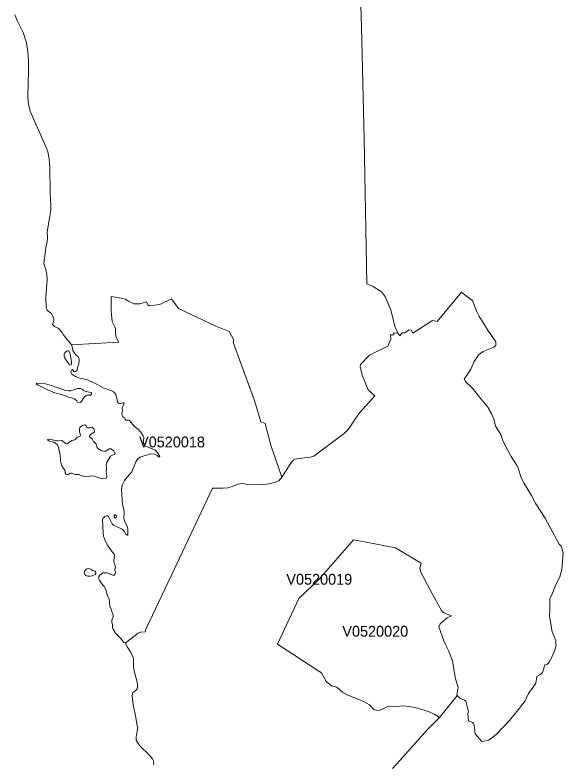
# Model space of a CAD drawing. Extents: x 369010 to 735936, y 6377141 to 6616555.
# Drawn here: x 472026 to 477099, y 6551900 to 6558824 of the extents above; entities that cross this region are included whole.
import ezdxf
from ezdxf.enums import TextEntityAlignment as Align

# ---------------------------------------------------------------- set-up
doc = ezdxf.new("R2010")
doc.units = 0
doc.header["$LTSCALE"] = 40
doc.layers.add('3', color=7, linetype='Continuous', lineweight=13)
doc.layers.add('4', color=7, linetype='Continuous')

msp = doc.modelspace()

# ---------------------------------------------------------------- linework, layer by layer
at = {"layer": '3'}
for points in [[(474496.33, 6554545.22), (474584.54, 6554684.74), (474604.24, 6554704.27), (474623.11, 6554713.7), (474648.1, 6554719.99), (474761.14, 6554730.25), (474794.07, 6554738.86), (475076.42, 6554953.85), (475105.72, 6554980.83), (475126.9, 6555009.79), (475184.99, 6555098.33), (475220.25, 6555147.82), (475355.96, 6555297.6), (475294.72, 6555354.2), (475240.44, 6555490.25), (475220.74, 6555571.01), (475224.71, 6555588.23), (475307.13, 6555674.45), (475476.45, 6555759.19), (475506.24, 6555822.08), (475502.43, 6555862.8), (475532.22, 6555862.8), (475532.22, 6555880.84), (475571.44, 6555877.69), (475540.66, 6555948.86), (475527.09, 6556007.45), (475502.93, 6556100.63), (475454.27, 6556218.13), (475417.69, 6556260.67), (475342.72, 6556311.31), (475281.98, 6556335.64), (475259.8, 6557679.53), (475232.49, 6558713.93), (475215.45, 6559302.8)], [(475215.45, 6559302.8), (475232.49, 6558713.93), (475259.8, 6557679.53), (475281.98, 6556335.64), (475342.72, 6556311.31), (475417.69, 6556260.67), (475454.27, 6556218.13), (475502.93, 6556100.63), (475527.09, 6556007.45), (475540.66, 6555948.86), (475571.44, 6555877.69), (475587.17, 6555854.19), (475611.5, 6555882.49), (475635, 6555880.84), (475672.57, 6555910.63), (475696.07, 6555905.99), (475709.47, 6555879.35), (475891.03, 6555995.7), (475933.4, 6555987.92), (476159.98, 6556257.85), (476207.15, 6556220.12), (476261.27, 6556180.07), (476302.48, 6556076.63), (476319.85, 6556038.89), (476397.48, 6555915.76), (476477.41, 6555798.08), (476478.24, 6555764.32), (476453.91, 6555745.62), (476361.4, 6555707.88), (476317.37, 6555677.27), (476275.83, 6555616.03), (476245.38, 6555544.2), (476185.63, 6555453.17), (476195.89, 6555431.16), (476261.76, 6555369.26), (476325.32, 6555286.01), (476402.44, 6555194.33), (476438.52, 6555136.23), (476461.19, 6555071.85), (476474.6, 6555017.07), (476523.26, 6554941.77), (476542.79, 6554885.16), (476560, 6554843.62), (476620.41, 6554737.7), (476669.89, 6554660.91), (476683.96, 6554632.61), (476713.09, 6554540.75), (476738.91, 6554488.29), (476807.92, 6554375.25), (476847.15, 6554299.94), (476933.38, 6554165.06), (477063.63, 6553925.08), (477080.51, 6553907.04), (477099.38, 6553848.94), (477088.45, 6553690.56), (477071.08, 6553624.69), (477031.85, 6553552.53), (477002.06, 6553470.93), (476977.07, 6553420.62), (476977.07, 6553318.67), (476975.41, 6553257.6), (476997.43, 6553113.11), (477033.51, 6553034.66), (477028.87, 6553009.67), (477035, 6552992.29), (477024.4, 6552940.16), (476972.77, 6552836.56), (476956.22, 6552816.2), (476929.57, 6552809.25), (476909.88, 6552738.58), (476891.84, 6552719.05), (476856.58, 6552699.35), (476847.15, 6552640.43), (476823.65, 6552602.86), (476779.29, 6552544.44), (476748.67, 6552474.76), (476683.63, 6552393.17), (476604.36, 6552291.88), (476480.39, 6552162.46), (476412.2, 6552112.31), (476348.32, 6552097.58), (476287.08, 6552168.91), (476283.11, 6552185.46), (476280.79, 6552233.29)], [(472026.02, 6558826.31), (472049.02, 6558766.89), (472101.98, 6558661.3), (472131.61, 6558566.47), (472144.52, 6558484.05), (472151.8, 6558396.17), (472152.79, 6558312.92), (472145.51, 6558066.48), (472149.81, 6557996.8), (472168.02, 6557934.74), (472316.15, 6557596.95), (472329.55, 6557557.72), (472341.14, 6557493.18), (472349.08, 6557413.9), (472353.05, 6557180.04), (472359.01, 6557055.09), (472357.52, 6557018.51), (472346.6, 6556943.21), (472323.93, 6556816.93), (472326.08, 6556757.18), (472323.1, 6556728.38), (472311.51, 6556669.46), (472293.31, 6556523.65), (472310.68, 6556467.38), (472321.11, 6556421.21), (472323.76, 6556376.36), (472312.01, 6556211.35), (472314.99, 6556117.67), (472322.6, 6556092.35), (472335.68, 6556080.27), (472361.99, 6556064.38), (472374.73, 6556040.88), (472384.5, 6556011.75), (472386.49, 6555996.52), (472374.9, 6555957.63), (472391.29, 6555940.42), (472424.72, 6555924.2), (472439.61, 6555911.79), (472462.78, 6555883.48), (472472.38, 6555867.76), (472548.85, 6555770.78), (472548.85, 6555770.78), (472987.6, 6555794.77), (472958.8, 6555847.57), (472956.32, 6555897.88), (472957.64, 6555921.88), (472944.4, 6555948.36), (472926.36, 6555987.92), (472916.76, 6556085.07), (472916.76, 6556217.14), (473009.11, 6556202.74), (473045.19, 6556193.14), (473076.31, 6556175.1), (473127.94, 6556151.1), (473183.06, 6556151.1), (473242.47, 6556167.82), (473255.71, 6556141.34), (473270.11, 6556130.58), (473367.26, 6556143.82), (473474.01, 6556195.29), (473538.72, 6556106.58), (473884.96, 6555942.07), (474009.75, 6555892.92), (474051.79, 6555814.97), (474046.99, 6555792.13), (474242.45, 6555255.89), (474303.19, 6555057.62), (474341.58, 6555043.22), (474395.54, 6554842.8), (474496.33, 6554545.22)], [(476738.91, 6554488.29), (476713.09, 6554540.75), (476683.96, 6554632.61), (476669.89, 6554660.91), (476620.41, 6554737.7), (476560, 6554843.62), (476542.79, 6554885.16), (476523.26, 6554941.77), (476474.6, 6555017.07), (476461.19, 6555071.85), (476438.52, 6555136.23), (476402.44, 6555194.33), (476325.32, 6555286.01), (476261.76, 6555369.26), (476195.89, 6555431.16), (476185.63, 6555453.17), (476245.38, 6555544.2), (476275.83, 6555616.03), (476317.37, 6555677.27), (476361.4, 6555707.88), (476453.91, 6555745.62), (476478.24, 6555764.32), (476477.41, 6555798.08), (476397.48, 6555915.76), (476319.85, 6556038.89), (476302.48, 6556076.63), (476261.27, 6556180.07), (476207.15, 6556220.12), (476159.98, 6556257.85), (475933.4, 6555987.92), (475891.03, 6555995.7), (475709.47, 6555879.35), (475696.07, 6555905.99), (475672.57, 6555910.63), (475635, 6555880.84), (475611.5, 6555882.49), (475587.17, 6555854.19), (475571.44, 6555877.69)], [(472956.32, 6553718.03), (472950.36, 6553691.88), (472957.47, 6553660.6), (472951.85, 6553646.37), (472943.74, 6553638.26), (472930.66, 6553638.09), (472876.87, 6553661.26), (472840.3, 6553659.77), (472815.31, 6553642.73), (472803.72, 6553627.33), (472803.39, 6553606.15), (472807.53, 6553592.41), (472826.89, 6553559.97), (472852.38, 6553534.16), (472866.78, 6553507.01), (472882.67, 6553446.11), (472896.73, 6553418.96), (472903.85, 6553349.95), (472915.77, 6553326.78), (472919.08, 6553308.9), (472931.32, 6553284.74), (472935.3, 6553255.28), (472923.88, 6553221.19), (472923.55, 6553207.12), (472929.5, 6553176.83), (472929.5, 6553151.18), (472935.13, 6553137.44), (472956.98, 6553100.87), (473002.49, 6553054.86), (473032.94, 6553016.62), (473047.01, 6553013.48), (473049.16, 6553011.33), (473167.17, 6553101.86), (473188.68, 6553109.64), (473230.06, 6553114.11), (473239.33, 6553146.38), (473498.67, 6553690.72), (473855.83, 6554444.26), (473948.84, 6554443.6), (473998, 6554448.4), (474037.06, 6554458), (474090.35, 6554480.18), (474130.57, 6554485.64), (474166.15, 6554482), (474304.18, 6554474.71), (474379.65, 6554484.98), (474439.07, 6554499.87), (474467.37, 6554512.45), (474496.33, 6554545.22), (474395.54, 6554842.8), (474341.58, 6555043.22), (474303.19, 6555057.62), (474242.45, 6555255.89), (474046.99, 6555792.13), (474051.79, 6555814.97), (474009.75, 6555892.92), (473884.96, 6555942.07), (473538.72, 6556106.58), (473474.01, 6556195.29), (473367.26, 6556143.82), (473270.11, 6556130.58), (473255.71, 6556141.34), (473242.47, 6556167.82), (473183.06, 6556151.1), (473127.94, 6556151.1), (473076.31, 6556175.1), (473045.19, 6556193.14), (473009.11, 6556202.74), (472916.76, 6556217.14), (472916.76, 6556085.07), (472926.36, 6555987.92), (472944.4, 6555948.36), (472957.64, 6555921.88), (472956.32, 6555897.88), (472958.8, 6555847.57), (472987.6, 6555794.77), (472548.85, 6555770.78), (472548.85, 6555770.78)], [(475571.44, 6555877.69), (475532.22, 6555880.84), (475532.22, 6555862.8), (475502.43, 6555862.8), (475506.24, 6555822.08), (475476.45, 6555759.19), (475307.13, 6555674.45), (475224.71, 6555588.23), (475220.74, 6555571.01), (475240.44, 6555490.25), (475294.72, 6555354.2), (475355.96, 6555297.6), (475220.25, 6555147.82), (475184.99, 6555098.33), (475126.9, 6555009.79), (475105.72, 6554980.83), (475076.42, 6554953.85), (474794.07, 6554738.86), (474761.14, 6554730.25), (474648.1, 6554719.99), (474623.11, 6554713.7), (474604.24, 6554704.27), (474584.54, 6554684.74), (474496.33, 6554545.22), (474467.37, 6554512.45), (474439.07, 6554499.87), (474379.65, 6554484.98), (474304.18, 6554474.71), (474166.15, 6554482), (474130.57, 6554485.64), (474090.35, 6554480.18), (474037.06, 6554458), (473998, 6554448.4), (473948.84, 6554443.6), (473855.83, 6554444.26), (473498.67, 6553690.72), (473239.33, 6553146.38), (473230.06, 6553114.11), (473188.68, 6553109.64), (473167.17, 6553101.86), (473049.16, 6553011.33), (473052.31, 6553008.02), (473052.97, 6552996.43), (473063.89, 6552974.42), (473088.88, 6552940.16), (473121.49, 6552876.77), (473123.81, 6552864.03), (473122.32, 6552798.32), (473127.28, 6552766.71), (473160.88, 6552636.63), (473161.21, 6552600.71), (473157.07, 6552586.64), (473149.62, 6552576.55), (473117.02, 6552553.05), (473109.9, 6552525.08), (473118.34, 6552456.39), (473146.15, 6552322.5), (473152.77, 6552259.94), (473161.87, 6552225.18), (473148.8, 6552145.74), (473149.13, 6552111.81), (473155.75, 6552095.93), (473178.92, 6552062.99), (473196.3, 6552042.96), (473255.05, 6551988.35), (473300.4, 6551937.37), (473309, 6551920.16), (473311.65, 6551902.62), (473309.17, 6551882.92)], [(472548.85, 6555770.78), (472549.01, 6555770.78), (472556.29, 6555756.21), (472562.58, 6555717.48), (472577.31, 6555692.16), (472591.88, 6555674.29), (472609.75, 6555661.21), (472616.54, 6555648.14), (472620.18, 6555635.89), (472620.01, 6555614.21), (472598.33, 6555533.28), (472587.9, 6555522.85), (472580.46, 6555521.36), (472571.02, 6555524.34), (472559.11, 6555541.06), (472548.68, 6555538.08), (472544.54, 6555525.83), (472546.03, 6555512.09), (472552.32, 6555500.51), (472593.2, 6555474.85), (472622.49, 6555463.27), (472687.54, 6555448.71), (472764.17, 6555416.27), (472843.11, 6555373.73), (472914.11, 6555348.24), (472936.79, 6555335.67), (472947.71, 6555325.9), (472959.96, 6555311.01), (472970.71, 6555257.71), (472979.32, 6555235.7), (472985.28, 6555229.74), (472995.54, 6555226.76), (473007.13, 6555226.76), (473025.33, 6555234.54), (473030.63, 6555233.38), (473035.43, 6555226.76), (473035.1, 6555220.14), (473018.38, 6555184.23), (473020.37, 6555159.24), (473016.56, 6555137.72), (473018.05, 6555115.71), (473023.35, 6555104.46), (473042.54, 6555090.72), (473047.01, 6555078.31), (473052.64, 6555074.17), (473081.27, 6555072.85), (473088.88, 6555067.22), (473127.94, 6555018.73), (473168.16, 6554987.78), (473196.13, 6554952.03), (473213.67, 6554929.52), (473219.3, 6554915.29), (473214.83, 6554874.41), (473216.65, 6554859.01), (473232.21, 6554834.52), (473322.41, 6554796.79), (473349.39, 6554767.99), (473365.77, 6554735.71), (473360.15, 6554731.58), (473342.6, 6554746.8), (473317.94, 6554759.22), (473280.87, 6554763.19), (473184.21, 6554730.75), (473163.2, 6554715.52), (473144.16, 6554686.39), (473108.91, 6554595.37), (473064.89, 6554547.04), (473040.56, 6554515.26), (473018.88, 6554472.07), (473011.93, 6554432.18), (473022.19, 6554293.32), (473032.78, 6554248.64), (473035.92, 6554216.86), (473034.76, 6554166.55), (473044.03, 6554136.42), (473065.88, 6554089.75), (473071.18, 6554068.24), (473072.17, 6554008.49), (473063.56, 6554007.33), (473053.63, 6554017.43), (473036.09, 6554047.22), (473018.05, 6554065.26), (472938.94, 6554102.83), (472924.37, 6554115.07), (472891.11, 6554182.6), (472882.17, 6554188.23), (472871.91, 6554188.89), (472857.34, 6554182.27), (472843.11, 6554165.39), (472835.83, 6554151.32), (472841.62, 6554029.34), (472847.08, 6554001.04), (472864.79, 6553948.74), (472881.84, 6553917.46), (472925.86, 6553854.41), (472945.72, 6553831.73), (472947.71, 6553824.95), (472940.26, 6553770.66), (472943.9, 6553748.15), (472956.32, 6553718.03)], [(475521.46, 6551849.66), (475587.33, 6551921.82), (475845.35, 6552209.79), (475955.91, 6552322), (475904.94, 6552350.97), (475853.63, 6552375.63), (475729.67, 6552413.36), (475629.21, 6552429.08), (475547.61, 6552422.8), (475481.08, 6552427.26), (475415.21, 6552392.84), (475385.42, 6552386.55), (475349.34, 6552395.98), (475308.46, 6552438.35), (475259.8, 6552466.65), (475201.87, 6552491.65), (475107.7, 6552527.73), (475057.55, 6552554.37), (475005.75, 6552603.03), (474957.09, 6552615.61), (474906.95, 6552654.83), (474862.92, 6552734.94), (474837.93, 6552749), (474455.12, 6553000.07), (474652.73, 6553422.94), (474842.9, 6553600.36), (475160.5, 6553966.78), (475261.12, 6553947.92), (475548.27, 6553891.48), (475785.11, 6553749.48), (475773.86, 6553698.83), (475783.12, 6553667.55), (475875.81, 6553491.79), (475976.1, 6553306.59), (475994.97, 6553290.86), (476065.64, 6553262.73), (476027.9, 6553243.86), (475963.52, 6553187.42), (475948.63, 6553159.95), (475998.94, 6553021.09), (476041.97, 6552936.35), (476074.91, 6552843.84), (476104.86, 6552677.51), (476127.54, 6552602.2), (476116.61, 6552526.9), (476144.42, 6552499.26), (476185.96, 6552480.39), (476200.86, 6552471.78), (476224.36, 6552372.81), (476217.24, 6552357.92), (476225.19, 6552291.39), (476260.44, 6552275.66), (476272.19, 6552259.11), (476280.79, 6552233.29), (476283.11, 6552185.46), (476287.08, 6552168.91), (476348.32, 6552097.58), (476412.2, 6552112.31), (476480.39, 6552162.46), (476604.36, 6552291.88), (476683.63, 6552393.17), (476748.67, 6552474.76), (476779.29, 6552544.44), (476823.65, 6552602.86), (476847.15, 6552640.43), (476856.58, 6552699.35), (476891.84, 6552719.05), (476909.88, 6552738.58), (476929.57, 6552809.25), (476956.22, 6552816.2), (476972.77, 6552836.56), (477024.4, 6552940.16), (477035, 6552992.29), (477028.87, 6553009.67), (477033.51, 6553034.66), (476997.43, 6553113.11), (476975.41, 6553257.6), (476977.07, 6553318.67), (476977.07, 6553420.62), (477002.06, 6553470.93), (477031.85, 6553552.53), (477071.08, 6553624.69), (477088.45, 6553690.56), (477099.38, 6553848.94), (477080.51, 6553907.04), (477063.63, 6553925.08), (476933.38, 6554165.06), (476847.15, 6554299.94), (476807.92, 6554375.25), (476738.91, 6554488.29)], [(476280.79, 6552233.29), (476272.19, 6552259.11), (476260.44, 6552275.66), (476225.19, 6552291.39), (476217.24, 6552357.92), (476224.36, 6552372.81), (476200.86, 6552471.78), (476185.96, 6552480.39), (476144.42, 6552499.26), (476116.61, 6552526.9), (476114.46, 6552515.64), (475955.91, 6552322), (475845.35, 6552209.79), (475587.33, 6551921.82), (475521.46, 6551849.66)]]:
    msp.add_lwpolyline(points, dxfattribs=at)
for points in [[(472540.74, 6555581.77), (472547.36, 6555584.75), (472550, 6555590.38), (472550, 6555611.56), (472537.09, 6555688.36), (472529.32, 6555710.37), (472523.69, 6555715.33), (472513.92, 6555716.33), (472502.67, 6555712.02), (472488.11, 6555697.13), (472482.15, 6555682.56), (472481.65, 6555665.02), (472488.11, 6555646.32), (472531.3, 6555584.09)], [(472620.84, 6555234.21), (472632.76, 6555235.7), (472639.54, 6555242.16), (472665.53, 6555286.51), (472682.24, 6555299.92), (472695.65, 6555305.05), (472727.75, 6555305.54), (472733.71, 6555312.5), (472736.03, 6555321.6), (472734.04, 6555330.37), (472698.3, 6555334.84), (472681.91, 6555340.13), (472661.22, 6555349.07), (472646.66, 6555361.32), (472632.76, 6555367.28), (472605.94, 6555366.62), (472543.05, 6555344.93), (472521.21, 6555343.44), (472493.73, 6555349.07), (472351.07, 6555396.9), (472308.04, 6555408.49), (472226.61, 6555416.27), (472223.8, 6555408.32), (472233.89, 6555400.54), (472382.68, 6555330.54), (472460.47, 6555311.01), (472515.58, 6555287.84), (472576.65, 6555271.12), (472597.5, 6555252.58), (472606.44, 6555239.84)], [(472800.58, 6554538.43), (472840.46, 6554529.5), (472860.32, 6554532.81), (472873.07, 6554538.43), (472876.38, 6554544.72), (472876.71, 6554559.29), (472869.59, 6554594.04), (472872.74, 6554629.46), (472871.25, 6554659.58), (472875.88, 6554681.59), (472910.64, 6554739.69), (472935.96, 6554751.44), (472952.01, 6554754.42), (472954.99, 6554762.86), (472952.01, 6554772.29), (472937.45, 6554793.47), (472913.95, 6554808.7), (472899.55, 6554807.21), (472866.12, 6554786.69), (472853.87, 6554785.37), (472831.03, 6554789.01), (472793.96, 6554812.01), (472786.84, 6554821.45), (472777.9, 6554851.57), (472752.91, 6554877.05), (472739.67, 6554899.73), (472719.98, 6554914.95), (472715.84, 6554923.89), (472725.93, 6554941.6), (472755.23, 6554957.99), (472760.86, 6554965.43), (472761.02, 6554976.85), (472756.39, 6554993.07), (472738.68, 6555009.79), (472717.82, 6555003), (472695.81, 6555003.5), (472685.39, 6555020.55), (472679.43, 6555025.84), (472668.17, 6555028.82), (472646.99, 6555022.86), (472626.47, 6555005.98), (472623.49, 6554987.28), (472624.48, 6554963.78), (472633.09, 6554933.66), (472628.12, 6554925.88), (472604.62, 6554916.11), (472579.63, 6554892.61), (472553.15, 6554884.83), (472508.13, 6554855.7), (472497.37, 6554856.53), (472458.48, 6554883.67), (472439.12, 6554888.64), (472421.9, 6554881.36), (472409.16, 6554881.52), (472347.76, 6554898.24), (472328.56, 6554893.11), (472330.21, 6554887.15), (472339.15, 6554882.52), (472385.66, 6554869.44), (472401.88, 6554859.51), (472419.42, 6554843.79), (472425.88, 6554832.2), (472444.91, 6554753.09), (472448.05, 6554695.83), (472453.18, 6554673.48), (472461.79, 6554644.02), (472490.26, 6554603.64), (472492.24, 6554584.94), (472501.18, 6554570.54), (472509.29, 6554568.22), (472518.39, 6554570.38), (472538.58, 6554583.12), (472548.02, 6554583.95), (472584.1, 6554571.2), (472621.83, 6554568.89), (472660.39, 6554551.51), (472678.6, 6554548.36), (472712.53, 6554551.84), (472738.18, 6554558.62), (472764.33, 6554555.15)], [(472956.81, 6554169.52), (472961.94, 6554173.33), (472964.59, 6554183.59), (472962.27, 6554192.36), (472956.81, 6554198.16), (472951.85, 6554198.49), (472944.73, 6554191.7), (472944.4, 6554178.13), (472949.7, 6554170.68)], [(475955.91, 6552322), (476114.46, 6552515.64), (476116.61, 6552526.9), (476127.54, 6552602.2), (476104.86, 6552677.51), (476074.91, 6552843.84), (476041.97, 6552936.35), (475998.94, 6553021.09), (475948.63, 6553159.95), (475963.52, 6553187.42), (476027.9, 6553243.86), (476065.64, 6553262.73), (475994.97, 6553290.86), (475976.1, 6553306.59), (475875.81, 6553491.79), (475783.12, 6553667.55), (475773.86, 6553698.83), (475785.11, 6553749.48), (475548.27, 6553891.48), (475261.12, 6553947.92), (475160.5, 6553966.78), (474842.9, 6553600.36), (474652.73, 6553422.94), (474455.12, 6553000.07), (474837.93, 6552749), (474862.92, 6552734.94), (474906.95, 6552654.83), (474957.09, 6552615.61), (475005.75, 6552603.03), (475057.55, 6552554.37), (475107.7, 6552527.73), (475201.87, 6552491.65), (475259.8, 6552466.65), (475308.46, 6552438.35), (475349.34, 6552395.98), (475385.42, 6552386.55), (475415.21, 6552392.84), (475481.08, 6552427.26), (475547.61, 6552422.8), (475629.21, 6552429.08), (475729.67, 6552413.36), (475853.63, 6552375.63), (475904.94, 6552350.97)], [(472723.29, 6553630.31), (472741.99, 6553632.3), (472767.97, 6553645.7), (472773.6, 6553655.47), (472773.6, 6553666.23), (472767.97, 6553674.67), (472760.19, 6553679.14), (472744.8, 6553682.28), (472731.4, 6553692.21), (472712.86, 6553699.82), (472690.85, 6553696.02), (472679.92, 6553688.24), (472669.17, 6553675.16), (472667.68, 6553666.23), (472671.48, 6553646.04), (472681.41, 6553634.95), (472700.94, 6553629.98)]]:
    msp.add_lwpolyline(points, close=True, dxfattribs=at)

# ---------------------------------------------------------------- texts
at = {"layer": '4'}
for s, p in [('V0520018', (473479.66, 6554821.54)), ('V0520019', (474842.89, 6553550.36)), ('V0520020', (475361.23, 6553069.18))]:
    msp.add_text(s, height=100, dxfattribs=at).set_placement(p, align=Align.CENTER)

doc.saveas('drawing.dxf')
